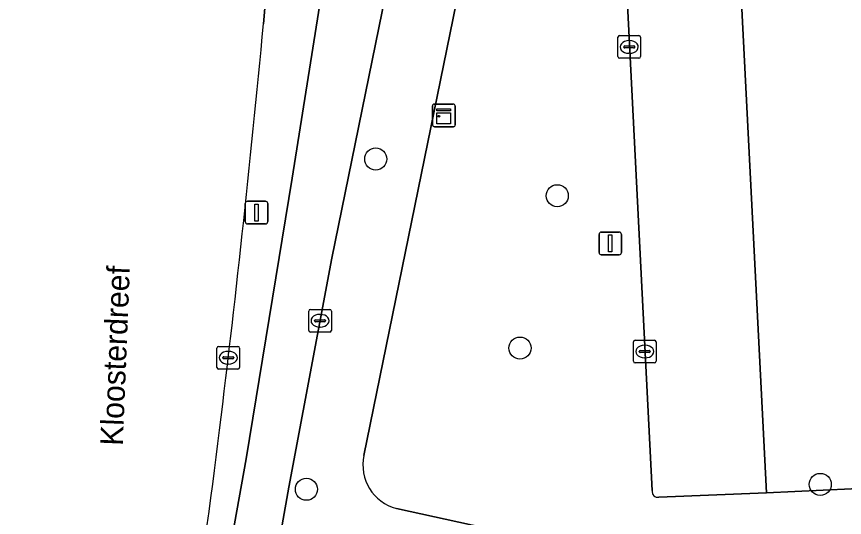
# Model space of a CAD drawing. Extents: x 160023 to 161302, y 384750 to 385707.
# Drawn here: x 160839.9 to 160876.52, y 385265.91 to 385288.07 of the extents above; entities that cross this region are included whole.
import ezdxf

# ---------------------------------------------------------------- set-up
doc = ezdxf.new("R2010")
doc.units = 0
for name, color, linetype in [('IMGEO_Berm_open', 7, 'Continuous'), ('IMGEO_Boom', 7, 'Continuous'), ('IMGEO_Fietspad_open', 7, 'Continuous'), ('IMGEO_Groenvoorziening', 7, 'Continuous'), ('IMGEO_Kast', 7, 'Continuous'), ('IMGEO_Kolk', 7, 'Continuous'), ('IMGEO_Lichtmast', 7, 'Continuous'), ('IMGEO_Openbare_ruimte_label', 7, 'Continuous'), ('IMGEO_Parkeervlak_open', 7, 'Continuous'), ('IMGEO_Rijbaan_lokaal_gesloten', 7, 'Continuous'), ('IMGEO_Rijbaan_lokaal_open', 7, 'Continuous'), ('IMGEO_Voetpad_open', 7, 'Continuous')]:
    doc.layers.add(name, color=color, linetype=linetype)

msp = doc.modelspace()

# ---------------------------------------------------------------- linework, layer by layer
at = {"layer": 'IMGEO_Berm_open'}
for points in [[(160852.094, 385280.925), (160854.481, 385295.968), (160856.27, 385304.523), (160851.929, 385304.282), (160851.701, 385298.1), (160850.825, 385287.754)], [(160846.268, 385247.336), (160846.744, 385250), (160850.051, 385268.497), (160852.094, 385280.925)]]:
    msp.add_lwpolyline(points, dxfattribs=at)
for centre, radius, start, end in [((160233.89, 385345.398), 619.623, 352.934635, 354.662048), ((160471.882, 385316.53), 379.887, 349.91378, 352.84041)]:
    msp.add_arc(centre, radius, start, end, dxfattribs=at)
at = {"layer": 'IMGEO_Boom'}
for centre in [(160855.789, 385281.766), (160863.815, 385280.139), (160862.17, 385273.402), (160875.45, 385267.37), (160852.724, 385267.156)]:
    msp.add_circle(centre, 0.489, dxfattribs=at)
at = {"layer": 'IMGEO_Fietspad_open'}
for points in [[(160861.406, 385309.469), (160857.335, 385309.384), (160856.965, 385308.499), (160856.27, 385304.523), (160854.481, 385295.968), (160852.094, 385280.925), (160850.051, 385268.497), (160846.744, 385250), (160846.268, 385247.336)], [(160837.259, 385197.132), (160839.826, 385208.232), (160843.344, 385222.33), (160847.207, 385240.526), (160848.894, 385250), (160849.501, 385253.411), (160851.941, 385267.247), (160853.846, 385277.381), (160856.221, 385289.034), (160858.629, 385301.571), (160859.149, 385304.375)]]:
    msp.add_lwpolyline(points, dxfattribs=at)
at = {"layer": 'IMGEO_Groenvoorziening'}
for points in [[(160862.586, 385304.594), (160862.415, 385303.755), (160863.237, 385303.672), (160861.454, 385294.826), (160860.622, 385294.947), (160855.269, 385268.646)], [(160868.014, 385267.096), (160866.123, 385304.316)], [(160856.709, 385266.306), (160904.191, 385255.897), (160905.273, 385255.672), (160907.642, 385255.177), (160909.157, 385262.003), (160916.279, 385260.384), (160926.89, 385257.972), (160942.453, 385254.474), (160943.187, 385258.042), (160943.072, 385261.989), (160942.078, 385280.873), (160939.386, 385280.753), (160939.92, 385270.344), (160936.873, 385270.226), (160937.139, 385265.47)], [(160878.091, 385267.239), (160873.076, 385266.99), (160868.318, 385266.803)]]:
    msp.add_lwpolyline(points, dxfattribs=at)
for centre, radius, start, end in [((160857.202, 385268.223), 1.979, 167.6506, 255.5644), ((160868.272, 385267.059), 0.261, 171.9334, 280.1778)]:
    msp.add_arc(centre, radius, start, end, dxfattribs=at)
at = {"layer": 'IMGEO_Kast'}
for p, q in [((160858.301, 385283.272), (160858.301, 385284.113)), ((160858.301, 385284.113), (160858.301, 385283.272)), ((160858.376, 385284.197), (160859.217, 385284.197)), ((160859.217, 385284.197), (160858.376, 385284.197)), ((160859.301, 385284.122), (160859.301, 385283.281)), ((160859.301, 385283.281), (160859.301, 385284.122)), ((160859.226, 385283.197), (160858.385, 385283.197)), ((160858.385, 385283.197), (160859.226, 385283.197))]:
    msp.add_line(p, q, dxfattribs=at)
for points in [[(160858.496, 385283.987), (160859.096, 385283.987), (160859.096, 385283.902), (160858.496, 385283.902), (160858.496, 385283.987)], [(160858.496, 385283.812), (160859.096, 385283.812), (160859.096, 385283.323), (160858.496, 385283.323), (160858.496, 385283.812)]]:
    msp.add_lwpolyline(points, dxfattribs=at)
msp.add_circle((160858.58, 385283.661), 0.0377, dxfattribs=at)
for centre, start, end in [((160858.379, 385284.119), 92.4484, 184.2845), ((160858.379, 385284.119), 92.4484, 184.2845), ((160859.223, 385284.119), 2.4484, 94.2845), ((160859.223, 385284.119), 2.4484, 94.2845), ((160858.379, 385283.275), 182.4484, 274.2845), ((160858.379, 385283.275), 182.4484, 274.2845), ((160859.223, 385283.275), 272.4484, 4.2845), ((160859.223, 385283.275), 272.4484, 4.2845)]:
    msp.add_arc(centre, 0.0779, start, end, dxfattribs=at)
at = {"layer": 'IMGEO_Kolk'}
for p, q in [((160866.576, 385287.226), (160867.428, 385287.226)), ((160866.501, 385286.3), (160866.501, 385287.152)), ((160866.989, 385287.006), (160867.014, 385287.006)), ((160867.502, 385287.152), (160867.502, 385286.3)), ((160866.76, 385286.72), (160866.76, 385286.732)), ((160867.198, 385286.683), (160866.8, 385286.683)), ((160866.803, 385286.769), (160867.201, 385286.769)), ((160867.244, 385286.732), (160867.244, 385286.72)), ((160867.428, 385286.226), (160866.576, 385286.226)), ((160867.012, 385286.446), (160866.987, 385286.446)), ((160852.9, 385275.109), (160853.752, 385275.109)), ((160852.825, 385274.183), (160852.825, 385275.035)), ((160853.313, 385274.889), (160853.338, 385274.889)), ((160853.826, 385275.035), (160853.826, 385274.183)), ((160853.084, 385274.603), (160853.084, 385274.615)), ((160853.522, 385274.566), (160853.124, 385274.566)), ((160853.127, 385274.652), (160853.525, 385274.652)), ((160853.568, 385274.615), (160853.568, 385274.603)), ((160853.752, 385274.109), (160852.9, 385274.109)), ((160853.336, 385274.329), (160853.311, 385274.329)), ((160867.189, 385272.822), (160867.189, 385273.674)), ((160867.264, 385273.748), (160868.116, 385273.748)), ((160868.19, 385273.674), (160868.19, 385272.822)), ((160848.765, 385272.549), (160848.765, 385273.401)), ((160848.84, 385273.475), (160849.692, 385273.475)), ((160849.766, 385273.401), (160849.766, 385272.549)), ((160867.491, 385273.291), (160867.889, 385273.291)), ((160867.677, 385273.528), (160867.702, 385273.528)), ((160849.024, 385272.969), (160849.024, 385272.981)), ((160849.462, 385272.932), (160849.064, 385272.932)), ((160849.067, 385273.018), (160849.465, 385273.018)), ((160849.253, 385273.255), (160849.278, 385273.255)), ((160849.508, 385272.981), (160849.508, 385272.969)), ((160867.448, 385273.242), (160867.448, 385273.254)), ((160867.886, 385273.205), (160867.488, 385273.205)), ((160867.7, 385272.968), (160867.675, 385272.968)), ((160867.932, 385273.254), (160867.932, 385273.242)), ((160849.276, 385272.695), (160849.251, 385272.695)), ((160868.116, 385272.748), (160867.264, 385272.748)), ((160849.692, 385272.475), (160848.84, 385272.475))]:
    msp.add_line(p, q, dxfattribs=at)
for points in [[(160866.576, 385287.226), (160867.428, 385287.226)], [(160866.501, 385286.3), (160866.501, 385287.152)], [(160867.502, 385287.152), (160867.502, 385286.3)], [(160867.428, 385286.226), (160866.576, 385286.226)], [(160852.9, 385275.109), (160853.752, 385275.109)], [(160852.825, 385274.183), (160852.825, 385275.035)], [(160853.826, 385275.035), (160853.826, 385274.183)], [(160853.752, 385274.109), (160852.9, 385274.109)], [(160867.189, 385272.822), (160867.189, 385273.674)], [(160867.264, 385273.748), (160868.116, 385273.748)], [(160868.19, 385273.674), (160868.19, 385272.822)], [(160848.765, 385272.549), (160848.765, 385273.401)], [(160848.84, 385273.475), (160849.692, 385273.475)], [(160849.766, 385273.401), (160849.766, 385272.549)], [(160868.116, 385272.748), (160867.264, 385272.748)], [(160849.692, 385272.475), (160848.84, 385272.475)]]:
    msp.add_lwpolyline(points, dxfattribs=at)
for centre, radius, start, end in [((160866.578, 385287.15), 0.0765, 91.552, 178.448), ((160866.578, 385287.15), 0.0765, 91.552, 178.448), ((160867.426, 385287.15), 0.0765, 1.552, 88.448), ((160867.426, 385287.15), 0.0765, 1.552, 88.448), ((160866.8, 385286.729), 0.0403, 85.8775, 175.7526), ((160866.797, 385286.719), 0.0366, 178.938, 274.7102), ((160867.201, 385286.726), 0.043, 264.8664, 352.4533), ((160867.205, 385286.731), 0.0386, 1.7309, 96.639), ((160866.578, 385286.302), 0.0765, 181.552, 268.448), ((160866.578, 385286.302), 0.0765, 181.552, 268.448), ((160867.426, 385286.302), 0.0765, 271.552, 358.448), ((160867.426, 385286.302), 0.0765, 271.552, 358.448), ((160852.902, 385275.033), 0.0765, 91.552, 178.448), ((160852.902, 385275.033), 0.0765, 91.552, 178.448), ((160853.75, 385275.033), 0.0765, 1.552, 88.448), ((160853.75, 385275.033), 0.0765, 1.552, 88.448), ((160853.124, 385274.612), 0.0403, 85.8775, 175.7526), ((160853.121, 385274.602), 0.0366, 178.938, 274.7102), ((160853.525, 385274.609), 0.043, 264.8664, 352.4533), ((160853.529, 385274.614), 0.0386, 1.7309, 96.639), ((160852.902, 385274.185), 0.0765, 181.552, 268.448), ((160852.902, 385274.185), 0.0765, 181.552, 268.448), ((160853.75, 385274.185), 0.0765, 271.552, 358.448), ((160853.75, 385274.185), 0.0765, 271.552, 358.448), ((160867.266, 385273.672), 0.0765, 91.552, 178.448), ((160867.266, 385273.672), 0.0765, 91.552, 178.448), ((160868.114, 385273.672), 0.0765, 1.552, 88.448), ((160868.114, 385273.672), 0.0765, 1.552, 88.448), ((160848.842, 385273.399), 0.0765, 91.552, 178.448), ((160848.842, 385273.399), 0.0765, 91.552, 178.448), ((160849.69, 385273.399), 0.0765, 1.552, 88.448), ((160849.69, 385273.399), 0.0765, 1.552, 88.448), ((160867.488, 385273.251), 0.0403, 85.8775, 175.7526), ((160867.893, 385273.253), 0.0386, 1.7309, 96.639), ((160849.064, 385272.978), 0.0403, 85.8775, 175.7526), ((160849.061, 385272.968), 0.0366, 178.938, 274.7102), ((160849.465, 385272.975), 0.043, 264.8664, 352.4533), ((160849.469, 385272.98), 0.0386, 1.7309, 96.639), ((160867.485, 385273.241), 0.0366, 178.938, 274.7102), ((160867.889, 385273.248), 0.043, 264.8664, 352.4533), ((160848.842, 385272.551), 0.0765, 181.552, 268.448), ((160848.842, 385272.551), 0.0765, 181.552, 268.448), ((160849.69, 385272.551), 0.0765, 271.552, 358.448), ((160849.69, 385272.551), 0.0765, 271.552, 358.448), ((160867.266, 385272.824), 0.0765, 181.552, 268.448), ((160867.266, 385272.824), 0.0765, 181.552, 268.448), ((160868.114, 385272.824), 0.0765, 271.552, 358.448), ((160868.114, 385272.824), 0.0765, 271.552, 358.448)]:
    msp.add_arc(centre, radius, start, end, dxfattribs=at)
for centre, major_axis, ratio, start_param, end_param in [((160866.988, 385286.726), (-0.387, 0.002), 0.722429, 4.712389, 7.853982), ((160867.013, 385286.726), (-0.39, 0.002), 0.717154, 1.570796, 4.712389), ((160853.312, 385274.609), (-0.387, 0.002), 0.722429, 4.712389, 7.853982), ((160853.337, 385274.609), (-0.39, 0.002), 0.717154, 1.570796, 4.712389), ((160867.676, 385273.248), (-0.387, 0.002), 0.722429, 4.712389, 7.853982), ((160867.701, 385273.248), (-0.39, 0.002), 0.717154, 1.570796, 4.712389), ((160849.252, 385272.975), (-0.387, 0.002), 0.722429, 4.712389, 7.853982), ((160849.277, 385272.975), (-0.39, 0.002), 0.717154, 1.570796, 4.712389)]:
    msp.add_ellipse(centre, major_axis=major_axis, ratio=ratio, start_param=start_param, end_param=end_param, dxfattribs=at)
at = {"layer": 'IMGEO_Lichtmast'}
for p, q in [((160850.12, 385279.896), (160850.91, 385279.896)), ((160850.91, 385279.896), (160850.12, 385279.896)), ((160850.02, 385278.996), (160850.02, 385279.796)), ((160850.02, 385279.796), (160850.02, 385278.996)), ((160851.01, 385279.796), (160851.01, 385278.996)), ((160851.01, 385278.996), (160851.01, 385279.796)), ((160850.91, 385278.896), (160850.12, 385278.896)), ((160850.12, 385278.896), (160850.91, 385278.896)), ((160865.666, 385277.632), (160865.666, 385278.432)), ((160865.666, 385278.432), (160865.666, 385277.632)), ((160865.766, 385278.532), (160866.556, 385278.532)), ((160866.556, 385278.532), (160865.766, 385278.532)), ((160866.656, 385278.432), (160866.656, 385277.632)), ((160866.656, 385277.632), (160866.656, 385278.432)), ((160866.556, 385277.532), (160865.766, 385277.532)), ((160865.766, 385277.532), (160866.556, 385277.532))]:
    msp.add_line(p, q, dxfattribs=at)
for points in [[(160850.44, 385279.771), (160850.59, 385279.771), (160850.59, 385279.021), (160850.44, 385279.021), (160850.44, 385279.771)], [(160866.086, 385278.407), (160866.236, 385278.407), (160866.236, 385277.657), (160866.086, 385277.657), (160866.086, 385278.407)]]:
    msp.add_lwpolyline(points, dxfattribs=at)
for centre, start, end in [((160850.12, 385279.796), 90, 180), ((160850.12, 385279.796), 90, 180), ((160850.91, 385279.796), 0, 90), ((160850.91, 385279.796), 360, 90), ((160850.12, 385278.996), 180, 270), ((160850.12, 385278.996), 180, 270), ((160850.91, 385278.996), 270, 0), ((160850.91, 385278.996), 270, 0), ((160865.766, 385278.432), 90, 180), ((160865.766, 385278.432), 90, 180), ((160866.556, 385278.432), 0, 90), ((160866.556, 385278.432), 360, 90), ((160865.766, 385277.632), 180, 270), ((160865.766, 385277.632), 180, 270), ((160866.556, 385277.632), 270, 0), ((160866.556, 385277.632), 270, 0)]:
    msp.add_arc(centre, 0.1, start, end, dxfattribs=at)
at = {"layer": 'IMGEO_Parkeervlak_open'}
for points in [[(160868.318, 385266.803), (160873.076, 385266.99), (160871.133, 385305.204)], [(160866.123, 385304.316), (160868.014, 385267.096)]]:
    msp.add_lwpolyline(points, dxfattribs=at)
msp.add_arc((160868.272, 385267.059), 0.261, 171.9334, 280.1778, dxfattribs=at)
at = {"layer": 'IMGEO_Rijbaan_lokaal_gesloten'}
msp.add_lwpolyline([(160850.825, 385287.754), (160851.701, 385298.1), (160851.929, 385304.282), (160852.194, 385308.362), (160852.195, 385308.37), (160852.238, 385309.252)], dxfattribs=at)
for centre, radius, start, end in [((160233.89, 385345.398), 619.623, 352.934635, 354.662048), ((160471.882, 385316.53), 379.887, 349.91378, 352.84041)]:
    msp.add_arc(centre, radius, start, end, dxfattribs=at)
at = {"layer": 'IMGEO_Rijbaan_lokaal_open'}
msp.add_lwpolyline([(160871.051, 385306.93), (160871.133, 385305.204), (160873.076, 385266.99), (160878.091, 385267.239), (160936.873, 385270.226), (160935.917, 385288.052)], dxfattribs=at)
at = {"layer": 'IMGEO_Voetpad_open'}
for points in [[(160855.269, 385268.646), (160860.622, 385294.947), (160862.415, 385303.755), (160862.586, 385304.594), (160859.149, 385304.375), (160858.629, 385301.571), (160856.221, 385289.034), (160853.846, 385277.381), (160851.941, 385267.247), (160849.501, 385253.411), (160848.894, 385250), (160847.207, 385240.526), (160843.344, 385222.33), (160839.826, 385208.232), (160837.259, 385197.132), (160824.493, 385149.9)], [(160859.942, 385263.543), (160903.668, 385253.696), (160904.191, 385255.897), (160856.709, 385266.306)]]:
    msp.add_lwpolyline(points, dxfattribs=at)
msp.add_arc((160857.202, 385268.223), 1.979, 167.6506, 255.5644, dxfattribs=at)

# ---------------------------------------------------------------- texts
at = {"layer": 'IMGEO_Openbare_ruimte_label'}
msp.add_text('Kloosterdreef', height=1, rotation=87.7071, dxfattribs=at).set_placement((160844.598, 385269.066))

doc.saveas('drawing.dxf')
